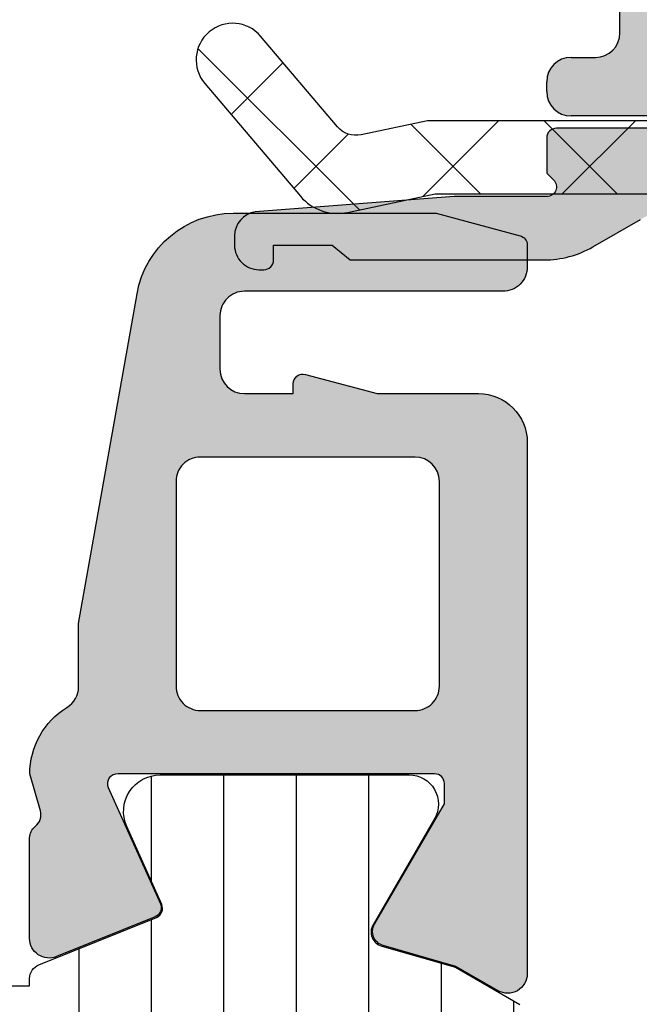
# Model space of a CAD drawing. Header units: millimetres. Extents: x 247761 to 294611, y 172579 to 236863.
# Tile 445 of 596: x 255571 to 255583, y 198260 to 198280. Entities that reach past the tile are written whole.
import ezdxf

# ---------------------------------------------------------------- set-up
doc = ezdxf.new("R2010")
doc.units = ezdxf.units.MM
doc.layers.add('FASÁDA DETAILNÍ', color=4, linetype='Continuous')
doc.layers.add('NOVA', color=240, linetype='Continuous')

# ---------------------------------------------------------------- blocks, each defined once
blk = doc.blocks.new('A$C69D17D4D')
at = {"layer": 'FASÁDA DETAILNÍ'}
h = blk.add_hatch(color=256, dxfattribs=at)
edge = h.paths.add_edge_path()
edge.add_arc((-19053.50018823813, 24911.31804486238), 0.5000674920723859, 0.0077324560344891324, 89.99226754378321, ccw=False)
edge.add_line((-19053.00012075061, 24911.31811234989), (-19053.00012075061, 24907.31811234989))
edge.add_arc((-19053.50018823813, 24907.31817983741), 0.5000674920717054, 270.0077324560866, 359.99226754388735, ccw=False)
edge.add_line((-19053.50012075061, 24906.81811234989), (-19054.80016957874, 24906.81811234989))
edge.add_arc((-19054.80013267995, 24907.31814924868), 0.5000369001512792, 180.0042279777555, 269.99577202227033, ccw=False)
edge.add_line((-19055.30016957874, 24907.31811234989), (-19055.30016957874, 24907.81811234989))
edge.add_line((-19055.30016957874, 24907.81811234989), (-19054.30016957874, 24907.81811234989))
edge.add_line((-19054.30016957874, 24907.81811234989), (-19054.30016957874, 24909.31811234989))
edge.add_arc((-19055.30013260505, 24909.31814932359), 0.9999630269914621, 359.9978814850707, 450.0021185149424)
edge.add_line((-19055.30016957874, 24910.31811234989), (-19059.30016957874, 24910.31811234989))
edge.add_arc((-19059.30009270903, 24909.31803548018), 1.000076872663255, 90.00440397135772, 179.9955960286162)
edge.add_line((-19060.30016957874, 24909.31811234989), (-19060.30016957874, 24907.81811234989))
edge.add_line((-19060.30016957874, 24907.81811234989), (-19059.30016957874, 24907.81811234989))
edge.add_line((-19059.30016957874, 24907.81811234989), (-19059.30016957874, 24907.31811234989))
edge.add_arc((-19059.80011210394, 24907.31805487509), 0.4999425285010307, -90.0065868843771, 0.006586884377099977, ccw=False)
edge.add_line((-19059.80016957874, 24906.81811234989), (-19062.60015737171, 24906.81811234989))
edge.add_arc((-19062.60015737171, 24907.31811234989), 0.5000000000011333, 180.0000000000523, 270.0000000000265, ccw=False)
edge.add_line((-19063.10015737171, 24907.31811234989), (-19063.10015737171, 24907.5181123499))
edge.add_arc((-19062.60015737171, 24907.5181123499), 0.5000000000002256, 89.99999999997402, 179.9999999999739, ccw=False)
edge.add_line((-19062.60015737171, 24908.0181123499), (-19062.10015737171, 24908.0181123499))
edge.add_arc((-19062.10019247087, 24908.51814744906), 0.500035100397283, 270.0040217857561, 359.9959782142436)
edge.add_line((-19061.60015737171, 24908.5181123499), (-19061.60015737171, 24909.31811540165))
edge.add_arc((-19062.10017393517, 24909.31809883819), 0.5000165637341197, 0.001897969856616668, 89.99810203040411)
edge.add_line((-19062.10015737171, 24909.81811540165), (-19093.40015126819, 24909.81811540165))
edge.add_line((-19093.40015126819, 24909.81811540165), (-19099.43860888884, 24909.38571876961))
edge.add_arc((-19099.4001528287, 24908.38649908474), 0.9999594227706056, 92.20400286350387, 179.9999999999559)
edge.add_line((-19100.40011225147, 24908.38649908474), (-19100.40011225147, 24901.71804687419))
edge.add_arc((-19099.90011225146, 24901.71804687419), 0.5000000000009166, 180.0000000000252, 269.9999999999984)
edge.add_line((-19099.90011225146, 24901.21804687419), (-19099.00011225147, 24901.21804687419))
edge.add_arc((-19099.00011225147, 24900.71804687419), 0.5000000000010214, 1.1692691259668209e-10, 90.0000000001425, ccw=False)
edge.add_line((-19098.50011225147, 24900.71804687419), (-19098.50011225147, 24899.31804534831))
edge.add_arc((-19098.42127580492, 24899.05052475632), 0.278895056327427, 106.4198764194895, 181.1645893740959)
edge.add_line((-19098.70011325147, 24899.04485634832), (-19098.70011325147, 24898.59126234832))
edge.add_arc((-19098.42124515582, 24898.58560168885), 0.2789255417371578, 178.8371299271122, 253.575405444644)
edge.add_line((-19098.50011225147, 24898.31805834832), (-19098.50011225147, 24896.43804734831))
edge.add_arc((-19098.80011225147, 24896.43804734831), 0.3000000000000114, 270.00000000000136, 360, ccw=False)
edge.add_line((-19098.80011225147, 24896.13804734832), (-19099.78008657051, 24896.13804734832))
edge.add_arc((-19099.78008657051, 24896.43804734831), 0.2999999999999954, 180.0000000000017, 270.00000000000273, ccw=False)
edge.add_line((-19100.08008657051, 24896.43804734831), (-19100.08008657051, 24899.19804534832))
edge.add_arc((-19100.20008657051, 24899.19804534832), 0.1200000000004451, 359.9999999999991, 450)
edge.add_line((-19100.20008657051, 24899.31804534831), (-19104.50011225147, 24899.31804534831))
edge.add_arc((-19104.50011225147, 24898.81804534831), 0.5000000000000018, 89.9999999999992, 179.9999999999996)
edge.add_line((-19105.00011225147, 24898.81804534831), (-19105.00011225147, 24898.11804534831))
edge.add_line((-19105.00011225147, 24898.11804534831), (-19103.61861679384, 24895.72522502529))
edge.add_arc((-19103.73823203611, 24895.65616513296), 0.1381197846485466, -90.00000000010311, 29.999999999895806, ccw=False)
edge.add_line((-19103.73823203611, 24895.51804534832), (-19107.50011225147, 24895.51804534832))
edge.add_arc((-19107.50011225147, 24893.51804534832), 1.999999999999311, 90.00000000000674, 180.0000000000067)
edge.add_line((-19109.50011225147, 24893.51804534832), (-19109.50011225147, 24892.95004996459))
edge.add_arc((-19110.00011225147, 24892.9500499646), 0.5000000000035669, 325.52092823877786, 359.9999999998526, ccw=False)
edge.add_arc((-19113.7096108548, 24895.4975232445), 4.999999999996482, 275.34922800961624, 325.5209282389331, ccw=False)
edge.add_arc((-19113.26199246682, 24890.6561720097), 0.1381197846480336, 150.0000000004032, 277.70243749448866, ccw=False)
edge.add_line((-19113.38160770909, 24890.72523190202), (-19112.00011225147, 24893.11805222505))
edge.add_line((-19112.00011225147, 24893.11805222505), (-19112.00011225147, 24893.81805222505))
edge.add_arc((-19112.50011225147, 24893.81805222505), 0.5, 360, 450)
edge.add_line((-19112.50011225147, 24894.31805222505), (-19116.80013793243, 24894.31805222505))
edge.add_arc((-19116.80013793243, 24894.19805222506), 0.1199999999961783, 90.00000000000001, 179.9999999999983)
edge.add_line((-19116.92013793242, 24894.19805222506), (-19116.92013793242, 24891.43805422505))
edge.add_arc((-19117.22013793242, 24891.43805422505), 0.2999999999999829, -90, 6.252776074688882e-13, ccw=False)
edge.add_line((-19117.22013793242, 24891.13805422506), (-19118.20011225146, 24891.13805422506))
edge.add_arc((-19118.20011225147, 24891.43805422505), 0.300000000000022, 180.0000000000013, 270, ccw=False)
edge.add_line((-19118.50011225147, 24891.43805422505), (-19118.50011225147, 24893.31806522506))
edge.add_arc((-19118.57897934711, 24893.58560856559), 0.2789255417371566, 286.4245945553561, 361.1628700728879)
edge.add_line((-19118.30011125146, 24893.59126922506), (-19118.30011125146, 24894.04486322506))
edge.add_arc((-19118.57894869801, 24894.05053163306), 0.2788950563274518, 358.8354106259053, 433.5801235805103)
edge.add_line((-19118.50011225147, 24894.31805222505), (-19118.50011225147, 24897.31811071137))
edge.add_line((-19118.50011225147, 24897.31811071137), (-19117.80003987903, 24898.01821360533))
edge.add_line((-19117.80003987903, 24898.01821360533), (-19117.20003377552, 24898.01821360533))
edge.add_line((-19117.20003377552, 24898.01821360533), (-19117.20003377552, 24896.41820750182))
edge.add_arc((-19116.70002432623, 24896.4182169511), 0.5000094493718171, 180.0010827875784, 269.9989172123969)
edge.add_line((-19116.70003377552, 24895.91820750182), (-19116.30460569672, 24895.91820750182))
edge.add_arc((-19116.30460569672, 24896.41820750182), 0.5000000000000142, 270.0000000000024, 285.0000000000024)
edge.add_line((-19116.17519617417, 24895.93524458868), (-19114.74130941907, 24896.31945338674))
edge.add_arc((-19115.00012846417, 24897.28537921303), 1.000000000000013, 285.0000000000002, 360.0000000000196)
edge.add_line((-19114.00012846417, 24897.28537921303), (-19114.00012846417, 24903.0182013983))
edge.add_line((-19114.00012846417, 24903.0182013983), (-19117.20003377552, 24903.0182013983))
edge.add_line((-19117.20003377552, 24903.0182013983), (-19117.20003377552, 24902.21821360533))
edge.add_line((-19117.20003377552, 24902.21821360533), (-19117.80003987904, 24902.21821360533))
edge.add_line((-19117.80003987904, 24902.21821360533), (-19118.50002156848, 24903.43064646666))
edge.add_line((-19118.50002156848, 24903.43064646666), (-19118.50002156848, 24904.5182013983))
edge.add_line((-19118.50002156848, 24904.5182013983), (-19103.50011225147, 24904.5182013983))
edge.add_arc((-19103.50011225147, 24905.0182013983), 0.5000000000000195, 269.9999999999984, 360.0000000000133)
edge.add_line((-19103.00011225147, 24905.0182013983), (-19103.00011225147, 24910.81811234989))
edge.add_arc((-19102.00011225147, 24910.81811234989), 1, 90, 180.0000000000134, ccw=False)
edge.add_line((-19102.00011225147, 24911.81811234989), (-19053.50012075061, 24911.81811234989))
edge = h.paths.add_edge_path(flags=16)
edge.add_line((-19112.40012846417, 24902.21821360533), (-19112.40012846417, 24897.81821360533))
edge.add_arc((-19111.90012846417, 24897.81821360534), 0.5000000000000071, 180.0000000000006, 269.9999999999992)
edge.add_line((-19111.90012846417, 24897.31821360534), (-19107.50012846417, 24897.31821360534))
edge.add_arc((-19107.50012846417, 24897.81821360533), 0.4999999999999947, 269.9999999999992, 360.0000000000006)
edge.add_line((-19107.00012846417, 24897.81821360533), (-19107.00012846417, 24902.21821360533))
edge.add_arc((-19107.50012846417, 24902.21821360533), 0.5, 360, 450)
edge.add_line((-19107.50012846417, 24902.71821360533), (-19111.90012846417, 24902.71821360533))
edge.add_arc((-19111.90012846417, 24902.21821360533), 0.4999999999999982, 90.00000000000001, 180.0000000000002)
h = blk.add_hatch(dxfattribs=at)
h.set_pattern_fill('ANSI37', color=256, scale=0.625, angle=90, style=0)
h.set_pattern_definition([(135, (0, 0), (-1.403165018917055, -1.403165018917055), []), (225, (0, 0), (1.403165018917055, -1.403165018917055), [])])
edge = h.paths.add_edge_path()
edge.add_ellipse((-19054.11320541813, 24900.19755051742), major_axis=(-5.039467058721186, 0), ratio=1, start_angle=209.7917844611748, end_angle=265.0355387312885, ccw=False)
edge.add_ellipse((-19050.0001209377, 24902.55235072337), major_axis=(-0.3000000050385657, 0), ratio=1, start_angle=180.0006926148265, end_angle=209.7921729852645, ccw=False)
edge.add_line((-19049.70012093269, 24902.55235434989), (-19049.70011793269, 24902.0180703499))
edge.add_ellipse((-19050.00011769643, 24902.01806911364), major_axis=(-0.2999997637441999, 0), ratio=1, start_angle=89.9999548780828, end_angle=180.0002361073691, ccw=False)
edge.add_line((-19050.00011793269, 24901.7180693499), (-19051.55011493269, 24901.7180693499))
edge.add_ellipse((-19051.55010729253, 24901.41805870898), major_axis=(-0.3000106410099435, 0), ratio=1, start_angle=270.0014591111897, end_angle=359.9956760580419)
edge.add_line((-19051.85011793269, 24901.41808134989), (-19051.85012893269, 24900.01809934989))
edge.add_ellipse((-19052.15011876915, 24900.01810218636), major_axis=(-0.2999898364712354, 0), ratio=1, start_angle=90.00035074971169, end_angle=179.9994582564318, ccw=False)
edge.add_line((-19052.15011693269, 24899.7181123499), (-19053.85012893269, 24899.7181123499))
edge.add_ellipse((-19053.85012179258, 24900.01812249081), major_axis=(-0.3000101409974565, 0), ratio=1, start_angle=0.004419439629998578, end_angle=89.99863638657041, ccw=False)
edge.add_line((-19054.15013193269, 24900.01809934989), (-19054.15012093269, 24901.58193034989))
edge.add_ellipse((-19054.45127999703, 24901.61478737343), major_axis=(-0.3029461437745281, 0), ratio=1, start_angle=173.7735490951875, end_angle=283.4835773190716)
edge.add_ellipse((-19063.15620312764, 24912.93075169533), major_axis=(-14.0007663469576, 0), ratio=1, start_angle=105.30173220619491, end_angle=128.0756200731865, ccw=False)
edge.add_ellipse((-19059.34948955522, 24898.93851392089), major_axis=(-0.5004721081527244, 0), ratio=1, start_angle=-77.08239147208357, end_angle=39.80663437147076)
edge.add_line((-19059.73395693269, 24898.61811234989), (-19051.45067793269, 24898.61811234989))
edge.add_ellipse((-19051.45067846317, 24899.11811205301), major_axis=(-0.4999997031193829, 0), ratio=1, start_angle=90.00006078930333, end_angle=150.0000196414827)
edge.add_line((-19051.01766593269, 24898.86811234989), (-19050.84445993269, 24899.16811234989))
edge.add_ellipse((-19050.4114474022, 24898.91811264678), major_axis=(-0.4999997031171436, 0), ratio=1, start_angle=270.00006078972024, end_angle=330.0000196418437, ccw=False)
edge.add_line((-19050.41144793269, 24899.41811234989), (-19048.78209993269, 24899.41811234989))
edge.add_ellipse((-19048.78209915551, 24898.41811299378), major_axis=(-0.9999993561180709, 0), ratio=1, start_angle=210.0503388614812, end_angle=270.0000445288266, ccw=False)
edge.add_ellipse((-19041.59771844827, 24902.57443977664), major_axis=(-7.3000234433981, 0), ratio=1, start_angle=30.05035458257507, end_angle=78.71444631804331)
edge.add_ellipse((-19043.41295055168, 24895.51810276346), major_axis=(-0.3999905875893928, 0), ratio=1, start_angle=165.1470247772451, end_angle=249.4981705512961)
edge.add_ellipse((-19041.03888360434, 24901.86720088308), major_axis=(-6.378448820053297, 0), ratio=1, start_angle=14.45259778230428, end_angle=69.49812541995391, ccw=False)
edge.add_line((-19047.21548293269, 24900.27527434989), (-19047.57906993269, 24901.6859813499))
edge.add_line((-19047.57906993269, 24901.6859813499), (-19047.78918293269, 24902.54868234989))
edge.add_ellipse((-19053.12580564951, 24901.218117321), major_axis=(-5.499995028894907, 0), ratio=1, start_angle=193.9999549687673, end_angle=270.0000342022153)
edge.add_line((-19053.12580893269, 24906.7181123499), (-19065.54383693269, 24906.7181123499))
edge.add_line((-19065.54383693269, 24906.7181123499), (-19066.90689393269, 24906.43049334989))
edge.add_ellipse((-19067.01012654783, 24906.91971968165), major_axis=(-0.4999993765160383, 0), ratio=1, start_angle=40.28375159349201, end_angle=101.9153007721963, ccw=False)
edge.add_line((-19067.39155193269, 24906.5964333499), (-19068.96516293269, 24908.45304134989))
edge.add_ellipse((-19069.53730193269, 24907.96811184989), major_axis=(-0.7499997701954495, 0), ratio=1, start_angle=-139.7162938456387, end_angle=40.28370615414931)
edge.add_line((-19070.10944093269, 24907.48318234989), (-19068.15015493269, 24905.1715383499))
edge.add_ellipse((-19067.38730332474, 24905.81811051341), major_axis=(-0.999999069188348, 0), ratio=1, start_angle=40.28369868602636, end_angle=101.9152478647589)
edge.add_line((-19067.18083893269, 24904.83965734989), (-19065.38730193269, 24905.2181123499))
edge.add_line((-19065.38730193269, 24905.2181123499), (-19053.67710093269, 24905.2181123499))
h = blk.add_hatch(color=256, dxfattribs=at)
edge = h.paths.add_edge_path()
edge.add_line((-19067.50012093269, 24904.16411234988), (-19067.12691593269, 24903.86411234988))
edge.add_line((-19067.12691593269, 24903.86411234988), (-19063.15371093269, 24903.86411234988))
edge.add_ellipse((-19063.15371253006, 24905.86411955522), major_axis=(-2.000007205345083, 0), ratio=1, start_angle=90.0000457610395, end_angle=119.9999336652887)
edge.add_line((-19062.15371093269, 24904.13206134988), (-19061.17665893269, 24904.69616334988))
edge.add_ellipse((-19060.17665733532, 24902.96410514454), major_axis=(-2.000007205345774, 0), ratio=1, start_angle=270.00004576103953, end_angle=299.99993366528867, ccw=False)
edge.add_line((-19060.17665893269, 24904.96411234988), (-19054.45682493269, 24904.96411234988))
edge.add_ellipse((-19054.45682455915, 24904.46411272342), major_axis=(-0.4999996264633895, 0), ratio=1, start_angle=179.9999571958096, end_angle=270.0000428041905, ccw=False)
edge.add_line((-19053.95682493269, 24904.46411234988), (-19053.95682493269, 24902.56411234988))
edge.add_ellipse((-19053.45708291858, 24902.56385436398), major_axis=(-0.4997420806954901, 0), ratio=1, start_angle=-0.02957826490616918, end_angle=90.02957826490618)
edge.add_line((-19053.45682493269, 24902.06411234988), (-19052.45682493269, 24902.06411234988))
edge.add_ellipse((-19052.45656694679, 24902.56385436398), major_axis=(-0.4997420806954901, 0), ratio=1, start_angle=89.97042173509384, end_angle=180.0295782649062)
edge.add_line((-19051.95682493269, 24902.56411234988), (-19051.95682493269, 24903.56411234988))
edge.add_ellipse((-19051.45708547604, 24903.56437289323), major_axis=(-0.4997395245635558, 0), ratio=1, start_angle=-90.02987163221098, end_angle=0.029871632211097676, ccw=False)
edge.add_line((-19051.45682493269, 24904.06411234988), (-19050.45682493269, 24904.06411234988))
edge.add_ellipse((-19050.4565710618, 24904.56386047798), major_axis=(-0.49974819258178, 0), ratio=1, start_angle=89.97089387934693, end_angle=180.0288769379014)
edge.add_line((-19049.95682293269, 24904.56411234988), (-19049.95682293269, 24904.79714334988))
edge.add_ellipse((-19050.45682214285, 24904.79714382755), major_axis=(-0.4999992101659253, 0), ratio=1, start_angle=179.9999452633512, end_angle=216.2493130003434)
edge.add_ellipse((-19052.9568254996, 24902.96410592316), major_axis=(-3.600006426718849, 0), ratio=1, start_angle=216.249386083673, end_angle=269.9999591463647)
edge.add_line((-19052.95682293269, 24906.56411234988), (-19062.90012093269, 24906.56411234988))
edge.add_ellipse((-19062.9001210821, 24906.3641124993), major_axis=(-0.1999998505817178, 0), ratio=1, start_angle=-90.00004280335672, end_angle=4.280544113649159e-05)
edge.add_line((-19063.10012093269, 24906.36411234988), (-19063.10012093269, 24905.64689134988))
edge.add_line((-19063.10012093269, 24905.64689134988), (-19062.95915993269, 24905.50599234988))
edge.add_ellipse((-19063.10012130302, 24905.36411241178), major_axis=(-0.2000000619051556, 0), ratio=1, start_angle=90.00010609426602, end_angle=225.1860756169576, ccw=False)
edge.add_line((-19063.10012093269, 24905.16411234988), (-19064.99968993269, 24905.16411234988))
edge.add_line((-19064.99968993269, 24905.16411234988), (-19069.07833793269, 24904.84979434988))
edge.add_ellipse((-19069.00012042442, 24904.35594970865), major_axis=(-0.5000005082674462, 0), ratio=1, start_angle=279.0000227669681, end_angle=359.9999265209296)
edge.add_line((-19069.50012093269, 24904.35595034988), (-19069.50012093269, 24904.16411234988))
edge.add_ellipse((-19069.00012130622, 24904.16411197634), major_axis=(-0.4999996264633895, 0), ratio=1, start_angle=-4.280419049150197e-05, end_angle=90.00004280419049)
edge.add_line((-19069.00012093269, 24903.66411234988), (-19068.90012093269, 24903.66411234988))
edge.add_ellipse((-19068.90012078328, 24903.86411220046), major_axis=(-0.1999998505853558, 0), ratio=1, start_angle=89.99995719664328, end_angle=180.0000428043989)
edge.add_line((-19068.70012093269, 24903.86411234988), (-19068.70012093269, 24904.16411234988))
edge.add_line((-19068.70012093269, 24904.16411234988), (-19067.50012093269, 24904.16411234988))
h = blk.add_hatch(color=256, dxfattribs=at)
edge = h.paths.add_edge_path(flags=16)
edge.add_line((-19070.69997693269, 24899.3218973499), (-19070.69997693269, 24895.1221473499))
edge.add_ellipse((-19070.19997730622, 24895.12214697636), major_axis=(-0.4999996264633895, 0), ratio=1, start_angle=-4.280419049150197e-05, end_angle=90.00004280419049)
edge.add_line((-19070.19997693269, 24894.6221473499), (-19065.79995293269, 24894.6221473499))
edge.add_ellipse((-19065.79995255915, 24895.12214697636), major_axis=(-0.4999996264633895, 0), ratio=1, start_angle=89.99995719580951, end_angle=180.0000428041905)
edge.add_line((-19065.29995293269, 24895.1221473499), (-19065.29995293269, 24899.32189634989))
edge.add_ellipse((-19065.7999534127, 24899.32189586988), major_axis=(-0.5000004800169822, 0), ratio=1, start_angle=180.0000550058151, end_angle=269.9999449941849)
edge.add_line((-19065.79995293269, 24899.82189634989), (-19070.19997693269, 24899.8218973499))
edge.add_ellipse((-19070.19997730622, 24899.32189772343), major_axis=(-0.4999996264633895, 0), ratio=1, start_angle=-90.00004280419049, end_angle=4.280419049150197e-05)
edge = h.paths.add_edge_path()
edge.add_line((-19072.69835793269, 24896.4084933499), (-19071.49859793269, 24903.1714933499))
edge.add_arc((-19069.52934630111, 24902.82214898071), 1.999998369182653, 89.99996079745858, 169.9404098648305, ccw=False)
edge.add_line((-19069.52934493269, 24904.8221473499), (-19065.36437193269, 24904.8221473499))
edge.add_line((-19065.36437193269, 24904.8221473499), (-19063.64658293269, 24904.36186634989))
edge.add_arc((-19063.69834685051, 24904.16868129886), 0.1999999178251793, 1.46190037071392e-05, 74.99996142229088, ccw=False)
edge.add_line((-19063.49834693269, 24904.16868134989), (-19063.49834693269, 24903.72214734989))
edge.add_arc((-19063.99834655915, 24903.72214697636), 0.4999996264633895, -90.00004280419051, 4.280419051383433e-05, ccw=False)
edge.add_line((-19063.99834693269, 24903.22214734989), (-19069.29834693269, 24903.22214734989))
edge.add_arc((-19069.29834730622, 24902.72214772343), 0.4999996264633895, 89.9999571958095, 180.0000428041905)
edge.add_line((-19069.79834693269, 24902.72214734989), (-19069.79834693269, 24901.62189734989))
edge.add_arc((-19069.29834645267, 24901.62189782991), 0.5000004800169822, 180.0000550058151, 269.9999449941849)
edge.add_line((-19069.29834693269, 24901.12189734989), (-19068.29834693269, 24901.12189734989))
edge.add_line((-19068.29834693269, 24901.12189734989), (-19068.29834693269, 24901.3218973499))
edge.add_arc((-19068.09834679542, 24901.32189705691), 0.2000001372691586, 74.99999460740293, 179.9999160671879, ccw=False)
edge.add_line((-19068.04658293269, 24901.5150823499), (-19066.57919493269, 24901.12189634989))
edge.add_line((-19066.57919493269, 24901.12189634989), (-19064.49834693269, 24901.12189634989))
edge.add_arc((-19064.49834789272, 24900.12189538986), 1.000000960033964, 5.5005815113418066e-05, 89.99994499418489, ccw=False)
edge.add_line((-19063.49834693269, 24900.12189634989), (-19063.49834693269, 24889.22239434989))
edge.add_arc((-19063.89834726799, 24889.22239409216), 0.400000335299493, -119.99991681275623, 3.691692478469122e-05, ccw=False)
edge.add_line((-19064.09834693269, 24888.8759833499), (-19064.96119493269, 24889.37414934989))
edge.add_line((-19064.96119493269, 24889.37414934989), (-19066.45335593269, 24889.8020193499))
edge.add_arc((-19066.37066455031, 24890.09039815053), 0.3000003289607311, 149.8207587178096, 253.9999831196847, ccw=False)
edge.add_line((-19066.63000193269, 24890.24121034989), (-19065.19826693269, 24892.70682134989))
edge.add_line((-19065.19826693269, 24892.70682134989), (-19065.19826693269, 24893.1272403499))
edge.add_arc((-19065.38983521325, 24893.13073285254), 0.1916001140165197, 358.9555499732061, 452.5222218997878)
edge.add_line((-19065.39826693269, 24893.3221473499), (-19071.88770593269, 24893.3221473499))
edge.add_arc((-19071.90594368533, 24893.12298081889), 0.1999998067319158, 84.76799548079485, 204.1409481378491)
edge.add_line((-19072.08845193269, 24893.0411843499), (-19071.02013093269, 24890.65749934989))
edge.add_arc((-19071.20263953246, 24890.57570259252), 0.2000002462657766, -68.02620228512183, 24.14098223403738, ccw=False)
edge.add_line((-19071.12780293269, 24890.39023134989), (-19073.15103093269, 24889.57387134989))
edge.add_arc((-19073.30070403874, 24889.9448132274), 0.3999998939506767, 179.9999824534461, 291.97381787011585, ccw=False)
edge.add_line((-19073.70070393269, 24889.9448133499), (-19073.70070493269, 24892.00896034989))
edge.add_arc((-19073.40070529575, 24892.00896121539), 0.2999996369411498, 127.9049134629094, 180.0001652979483, ccw=False)
edge.add_arc((-19073.76931584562, 24892.48238077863), 0.300000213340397, 307.9046525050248, 375.9998620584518)
edge.add_line((-19073.48093693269, 24892.56507134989), (-19073.69825893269, 24893.32296034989))
edge.add_arc((-19072.09825988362, 24893.32296078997), 1.599999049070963, 121.59239448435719, 180.0000157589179, ccw=False)
edge.add_arc((-19073.19839190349, 24895.11173283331), 0.4999999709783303, 301.5923359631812, 359.9984549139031)
edge.add_line((-19072.69839193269, 24895.11171934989), (-19072.69835793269, 24896.4084933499))
h = blk.add_hatch(dxfattribs=at)
h.set_pattern_fill('ANSI31', color=256, scale=0.468, angle=45, style=0)
h.set_pattern_definition([(90, (0, 0), (-1.4859, 3.33066907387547e-16), [])])
edge = h.paths.add_edge_path(flags=16)
edge.add_line((-19065.84822093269, 24886.72963434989), (-19068.07093093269, 24888.01299634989))
edge.add_ellipse((-19069.07080331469, 24886.28127138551), major_axis=(-1.999654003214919, 0), ratio=1, start_angle=239.9984985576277, end_angle=299.999954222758)
edge.add_line((-19070.07062893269, 24888.01302334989), (-19071.20014693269, 24887.3608953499))
edge.add_ellipse((-19069.70014380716, 24884.76281514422), major_axis=(-3.000005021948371, 0), ratio=1, start_angle=300.0000135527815, end_angle=343.9999452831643)
edge.add_line((-19072.58393293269, 24885.58973134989), (-19073.63658093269, 24881.91870934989))
edge.add_ellipse((-19073.15594990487, 24881.78089055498), major_axis=(-0.5000002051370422, 0), ratio=1, start_angle=-16.00000720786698, end_angle=90.00079895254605)
edge.add_line((-19073.15594293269, 24881.2808903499), (-19065.59818993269, 24881.28100034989))
edge.add_ellipse((-19065.59819976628, 24881.78100018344), major_axis=(-0.4999998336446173, 0), ratio=1, start_angle=90.00112684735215, end_angle=180.0008212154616)
edge.add_line((-19065.09819993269, 24881.78100734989), (-19065.09825593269, 24885.43065634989))
edge.add_ellipse((-19066.59825518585, 24885.43061688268), major_axis=(-1.499999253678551, 0), ratio=1, start_angle=180.0015075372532, end_angle=239.9984727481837)
edge = h.paths.add_edge_path(flags=16)
edge.add_line((-19065.59817193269, 24879.68099834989), (-19073.90150193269, 24879.68087134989))
edge.add_ellipse((-19073.90149367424, 24879.18087106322), major_axis=(-0.5000002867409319, 0), ratio=1, start_angle=270.0009463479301, end_angle=344.0000560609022)
edge.add_line((-19074.38212493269, 24879.31868934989), (-19076.08905193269, 24873.3659273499))
edge.add_ellipse((-19075.60842120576, 24873.22810832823), major_axis=(-0.4999999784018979, 0), ratio=1, start_angle=-16.00004168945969, end_angle=90.00094802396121)
edge.add_line((-19075.60841293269, 24872.72810834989), (-19065.59805893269, 24872.7282783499))
edge.add_ellipse((-19065.59807111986, 24873.22827853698), major_axis=(-0.5000001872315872, 0), ratio=1, start_angle=90.0013965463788, end_angle=180.0008952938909)
edge.add_line((-19065.09807093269, 24873.22828634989), (-19065.09816093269, 24879.1810063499))
edge.add_ellipse((-19065.59816120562, 24879.18099807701), major_axis=(-0.5000002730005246, 0), ratio=1, start_angle=180.0009480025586, end_angle=270.001229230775)
edge = h.paths.add_edge_path(flags=16)
edge.add_line((-19076.14720793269, 24865.36397434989), (-19072.97081793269, 24863.5300853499))
edge.add_ellipse((-19071.47081807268, 24866.12816509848), major_axis=(-3.000002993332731, 0), ratio=1, start_angle=60.00003609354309, end_angle=120.0014917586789)
edge.add_line((-19069.97074893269, 24863.53012534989), (-19065.84786593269, 24865.9106203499))
edge.add_ellipse((-19066.59790159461, 24867.20963863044), major_axis=(-1.500000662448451, 0), ratio=1, start_angle=120.0015583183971, end_angle=180.0015171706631)
edge.add_line((-19065.09790093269, 24867.20967834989), (-19065.09799193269, 24870.62829234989))
edge.add_ellipse((-19065.59799141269, 24870.62827886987), major_axis=(-0.4999994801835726, 0), ratio=1, start_angle=180.0015446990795, end_angle=270.0014346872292)
edge.add_line((-19065.59800393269, 24871.12827834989), (-19075.89731893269, 24871.12809734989))
edge.add_ellipse((-19075.89730059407, 24870.12809701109), major_axis=(-1.000000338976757, 0), ratio=1, start_angle=-89.99894927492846, end_angle=0.001527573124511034)
edge.add_line((-19076.89730093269, 24870.1280703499), (-19076.89720793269, 24866.6629723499))
edge.add_ellipse((-19075.39720779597, 24866.66301253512), major_axis=(-1.500000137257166, 0), ratio=1, start_angle=0.001534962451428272, end_angle=59.9999969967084)
edge = h.paths.add_edge_path()
edge.add_line((-19078.49707593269, 24863.5161683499), (-19078.49729793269, 24870.06923134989))
edge.add_arc((-19073.49730023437, 24870.0693982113), 4.999997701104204, 163.999976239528, 180.0019120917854, ccw=False)
edge.add_line((-19078.30360593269, 24871.4475863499), (-19074.03499493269, 24886.33400434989))
edge.add_arc((-19074.51562528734, 24886.47182286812), 0.4999994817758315, 344.0000020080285, 450.0000739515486)
edge.add_line((-19074.51562593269, 24886.97182234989), (-19078.39899993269, 24886.97182234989))
edge.add_arc((-19078.39901993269, 24887.97182234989), 1.0000000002, 90.00114591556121, 270.00114591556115, ccw=False)
edge.add_line((-19078.39903993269, 24888.97182234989), (-19073.70070393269, 24888.97201034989))
edge.add_line((-19073.70070393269, 24888.97201034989), (-19073.70070393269, 24889.12806234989))
edge.add_arc((-19073.40070394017, 24889.12806292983), 0.2999999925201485, 111.97384588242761, 180.0001107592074, ccw=False)
edge.add_line((-19073.51295893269, 24889.40626934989), (-19071.10105693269, 24890.3794563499))
edge.add_arc((-19071.17589353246, 24890.56492759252), 0.2000002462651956, 291.9737977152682, 384.1409822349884)
edge.add_line((-19070.99338493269, 24890.6467243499), (-19071.70988493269, 24892.24540934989))
edge.add_arc((-19071.02547917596, 24892.55214761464), 0.7499997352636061, 89.999981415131, 204.1410584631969, ccw=False)
edge.add_line((-19071.02547893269, 24893.3021473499), (-19065.91792993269, 24893.3021473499))
edge.add_arc((-19065.91793006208, 24892.70214751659), 0.5999998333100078, -30.14292486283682, 89.99998764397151, ccw=False)
edge.add_line((-19065.39906493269, 24892.4008523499), (-19066.66028093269, 24890.22889534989))
edge.add_arc((-19066.40084828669, 24890.07824707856), 0.3000003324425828, 149.8569693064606, 253.9999309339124)
edge.add_line((-19066.48353993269, 24889.78986834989), (-19064.96906793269, 24889.35560134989))
edge.add_line((-19064.96906793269, 24889.35560134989), (-19063.64829593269, 24888.59305334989))
edge.add_arc((-19063.79829667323, 24888.33324620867), 0.2999999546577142, -2.4633047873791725, 59.99983168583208, ccw=False)
edge.add_line((-19063.49857393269, 24888.3203523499), (-19063.49857393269, 24864.3306983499))
edge.add_arc((-19063.79790965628, 24864.31074367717), 0.3000001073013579, -59.99985225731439, 3.813876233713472, ccw=False)
edge.add_line((-19063.64790893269, 24864.05093634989), (-19064.96871493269, 24863.28836834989))
edge.add_line((-19064.96871493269, 24863.28836834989), (-19066.48318593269, 24862.85410134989))
edge.add_arc((-19066.40049478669, 24862.56572223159), 0.3000005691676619, 105.9999567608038, 210.1429183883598)
edge.add_line((-19066.65992793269, 24862.41507434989), (-19065.39871193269, 24860.2431183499))
edge.add_arc((-19065.91757734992, 24859.9418226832), 0.6000003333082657, -89.99996015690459, 30.142952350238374, ccw=False)
edge.add_line((-19065.91757693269, 24859.3418223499), (-19075.82117693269, 24859.3418223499))
edge.add_arc((-19075.82117767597, 24860.09182240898), 0.75000005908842, 155.8589797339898, 270.0000567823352, ccw=False)
edge.add_line((-19076.50558393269, 24860.39856034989), (-19075.78908393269, 24861.9972453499))
edge.add_arc((-19075.97159253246, 24862.07904210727), 0.2000002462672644, 335.8590177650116, 428.0262022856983)
edge.add_line((-19075.89675593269, 24862.2645133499), (-19078.30933093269, 24863.2379723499))
edge.add_arc((-19078.19707677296, 24863.51617820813), 0.2999991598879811, 180.0018827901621, 248.02626146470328, ccw=False)
for p, q in [((-19061.60015737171, 24908.5181123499), (-19061.60015737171, 24909.31811540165)), ((-19062.60015737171, 24908.0181123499), (-19062.10015737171, 24908.0181123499)), ((-19063.10015737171, 24907.31811234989), (-19063.10015737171, 24907.5181123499)), ((-19059.80016957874, 24906.81811234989), (-19062.60015737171, 24906.81811234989))]:
    blk.add_line(p, q, dxfattribs=at)
at = {"layer": 'FASÁDA DETAILNÍ', "extrusion": (0, 0, -1)}
for points in [[(19053.12580893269, 24906.7181123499), (19065.54383693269, 24906.7181123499), (19066.90689393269, 24906.43049334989), (19066.90689393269, 24906.43049334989, 0.275594), (19067.39155193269, 24906.5964333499), (19068.96516293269, 24908.45304134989), (19068.96516293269, 24908.45304134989, -1), (19070.10944093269, 24907.48318234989), (19068.15015493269, 24905.1715383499), (19068.15015493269, 24905.1715383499, -0.275594), (19067.18083893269, 24904.83965734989), (19065.38730193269, 24905.2181123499), (19053.67710093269, 24905.2181123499)], [(19052.95682293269, 24906.56411234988), (19062.90012093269, 24906.56411234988), (19062.90012093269, 24906.56411234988, -0.414214), (19063.10012093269, 24906.36411234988), (19063.10012093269, 24905.64689134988), (19062.95915993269, 24905.50599234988), (19062.95915993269, 24905.50599234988, 0.669353), (19063.10012093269, 24905.16411234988), (19064.99968993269, 24905.16411234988), (19069.07833793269, 24904.84979434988), (19069.07833793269, 24904.84979434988, -0.368919), (19069.50012093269, 24904.35595034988), (19069.50012093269, 24904.16411234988), (19069.50012093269, 24904.16411234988, -0.414214), (19069.00012093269, 24903.66411234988), (19068.90012093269, 24903.66411234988), (19068.90012093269, 24903.66411234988, -0.414214), (19068.70012093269, 24903.86411234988), (19068.70012093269, 24904.16411234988), (19067.50012093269, 24904.16411234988), (19067.50012093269, 24904.16411234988), (19067.12691593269, 24903.86411234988), (19063.15371093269, 24903.86411234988), (19063.15371093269, 24903.86411234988, -0.131652), (19062.15371093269, 24904.13206134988), (19061.17665893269, 24904.69616334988)]]:
    blk.add_lwpolyline(points, format="xyb", dxfattribs=at)
at = {"layer": 'FASÁDA DETAILNÍ'}
blk.add_lwpolyline([(-19072.69835793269, 24896.4084933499), (-19071.49859793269, 24903.1714933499), (-19071.49859793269, 24903.1714933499, -0.363676), (-19069.52934493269, 24904.8221473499), (-19065.36437193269, 24904.8221473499), (-19063.64658293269, 24904.36186634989), (-19063.64658293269, 24904.36186634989, -0.339454), (-19063.49834693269, 24904.16868134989), (-19063.49834693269, 24903.72214734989), (-19063.49834693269, 24903.72214734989, -0.414214), (-19063.99834693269, 24903.22214734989), (-19069.29834693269, 24903.22214734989), (-19069.29834693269, 24903.22214734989, 0.414214), (-19069.79834693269, 24902.72214734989), (-19069.79834693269, 24901.62189734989), (-19069.79834693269, 24901.62189734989, 0.414213), (-19069.29834693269, 24901.12189734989), (-19068.29834693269, 24901.12189734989), (-19068.29834693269, 24901.3218973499), (-19068.29834693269, 24901.3218973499, -0.493145), (-19068.04658293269, 24901.5150823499), (-19066.57919493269, 24901.12189634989), (-19064.49834693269, 24901.12189634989), (-19064.49834693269, 24901.12189634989, -0.414213), (-19063.49834693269, 24900.12189634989), (-19063.49834693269, 24889.22239434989), (-19063.49834693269, 24889.22239434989, -0.57735), (-19064.09834693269, 24888.8759833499), (-19064.96119493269, 24889.37414934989), (-19066.45335593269, 24889.8020193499), (-19066.45335593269, 24889.8020193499, -0.488701), (-19066.63000193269, 24890.24121034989), (-19065.19826693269, 24892.70682134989), (-19065.19826693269, 24893.1272403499), (-19065.19826693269, 24893.1272403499, 0.432566), (-19065.39826693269, 24893.3221473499), (-19071.88770593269, 24893.3221473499), (-19071.88770593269, 24893.3221473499, 0.573708), (-19072.08845193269, 24893.0411843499), (-19071.02013093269, 24890.65749934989), (-19071.02013093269, 24890.65749934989, -0.425336), (-19071.12780293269, 24890.39023134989), (-19073.15103093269, 24889.57387134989), (-19073.15103093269, 24889.57387134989, -0.531563), (-19073.70070393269, 24889.9448133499), (-19073.70070493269, 24892.00896034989), (-19073.70070493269, 24892.00896034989, -0.231306), (-19073.58501093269, 24892.24567034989, 0.306185), (-19073.48093693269, 24892.56507134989), (-19073.69825893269, 24893.32296034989), (-19073.69825893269, 24893.32296034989, -0.260516), (-19072.93645593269, 24894.68583434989, 0.260509), (-19072.69839193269, 24895.11171934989), (-19072.69835793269, 24896.4084933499)], format="xyb", close=True, dxfattribs=at)
at = {"layer": 'FASÁDA DETAILNÍ', "extrusion": (0, 0, -1)}
blk.add_lwpolyline([(19070.69997693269, 24899.3218973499), (19070.69997693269, 24895.1221473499), (19070.69997693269, 24895.1221473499, -0.414214), (19070.19997693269, 24894.6221473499), (19065.79995293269, 24894.6221473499), (19065.79995293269, 24894.6221473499, -0.414214), (19065.29995293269, 24895.1221473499), (19065.29995293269, 24899.32189634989), (19065.29995293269, 24899.32189634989, -0.414213), (19065.79995293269, 24899.82189634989), (19070.19997693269, 24899.8218973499), (19070.19997693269, 24899.8218973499, -0.414214), (19070.69997693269, 24899.3218973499)], format="xyb", close=True, dxfattribs=at)
at = {"layer": 'FASÁDA DETAILNÍ'}
blk.add_lwpolyline([(-19078.39899993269, 24886.97182234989, -1), (-19078.39903993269, 24888.97182234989), (-19073.70070393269, 24888.97201034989), (-19073.70070393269, 24889.12806234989), (-19073.70070393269, 24889.12806234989, -0.305856), (-19073.51295893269, 24889.40626934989), (-19071.10105693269, 24890.3794563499), (-19071.10105693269, 24890.3794563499, 0.425336), (-19070.99338493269, 24890.6467243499), (-19071.70988493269, 24892.24540934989), (-19071.70988493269, 24892.24540934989, -0.543753), (-19071.02547893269, 24893.3021473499), (-19065.91792993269, 24893.3021473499), (-19065.91792993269, 24893.3021473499, -0.578182), (-19065.39906493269, 24892.4008523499), (-19066.66028093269, 24890.22889534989), (-19066.66028093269, 24890.22889534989, 0.488505), (-19066.48353993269, 24889.78986834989), (-19064.96906793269, 24889.35560134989), (-19063.64829593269, 24888.59305334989)], format="xyb", dxfattribs=at)
for centre, radius, start, end in [((-19062.10019247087, 24908.51814744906), 0.5000351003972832, 270.0040217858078, 359.9959782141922), ((-19062.60015737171, 24907.5181123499), 0.5000000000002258, 90, 180), ((-19062.60015737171, 24907.31811234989), 0.5000000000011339, 180, 270)]:
    blk.add_arc(centre, radius, start, end, dxfattribs=at)

msp = doc.modelspace()

# ---------------------------------------------------------------- block references
at = {"layer": 'NOVA', "ltscale": 300}
msp.add_blockref('A$C69D17D4D', (274644.5174331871, 173371.2585875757), dxfattribs=at)

doc.saveas('drawing.dxf')
